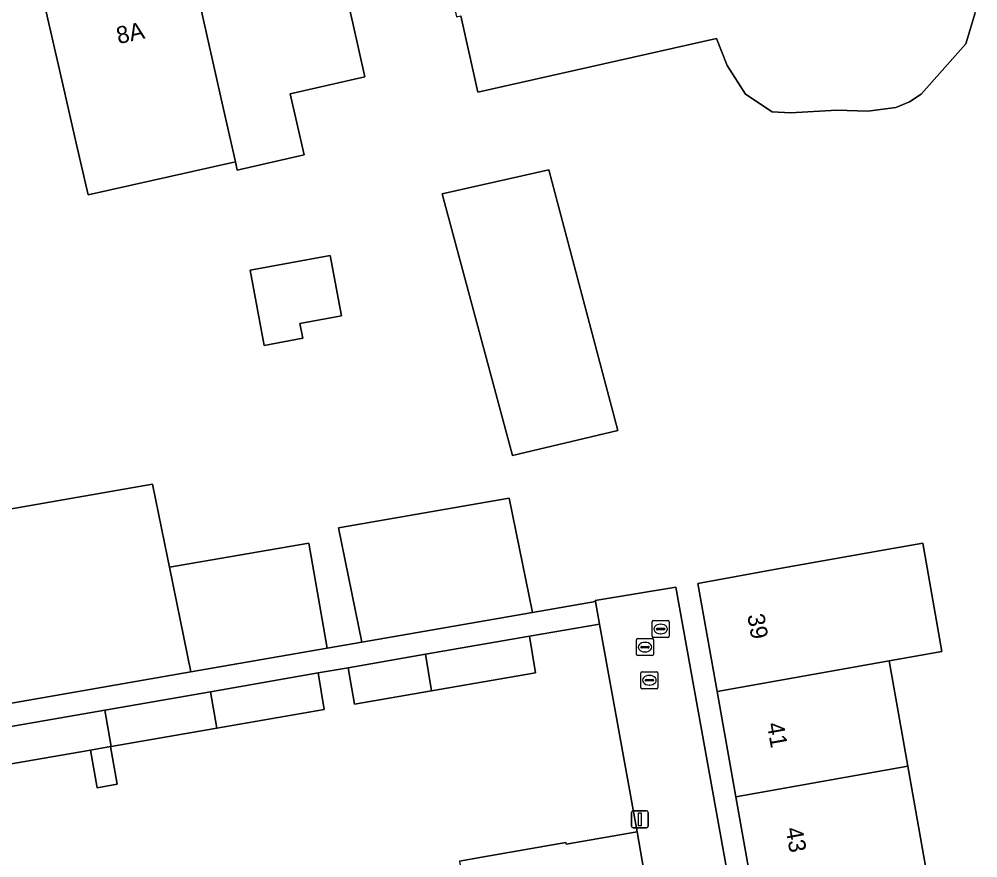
# Model space of a CAD drawing. Extents: x 162879 to 165540, y 384011 to 385181.
# Drawn here: x 164377.5 to 164433.8, y 384500.8 to 384550 of the extents above; entities that cross this region are included whole.
import ezdxf

# ---------------------------------------------------------------- set-up
doc = ezdxf.new("R2010")
doc.units = 0
for name, color, linetype in [('IMGEO_Brandkraan', 7, 'Continuous'), ('IMGEO_Erf', 7, 'Continuous'), ('IMGEO_Kolk', 7, 'Continuous'), ('IMGEO_Lichtmast', 7, 'Continuous'), ('IMGEO_Muur', 7, 'Continuous'), ('IMGEO_Pand', 7, 'Continuous'), ('IMGEO_Pand_nummerreeks', 7, 'Continuous'), ('IMGEO_Rioolput', 7, 'Continuous'), ('IMGEO_Voetpad_open', 7, 'Continuous')]:
    doc.layers.add(name, color=color, linetype=linetype)

msp = doc.modelspace()

# ---------------------------------------------------------------- linework, layer by layer
at = {"layer": 'IMGEO_Brandkraan'}
for p, q in [((164414.665, 384513.809), (164414.665, 384514.661)), ((164414.74, 384514.735), (164415.592, 384514.735)), ((164415.153, 384514.515), (164415.178, 384514.515)), ((164415.666, 384514.661), (164415.666, 384513.809)), ((164414.924, 384514.229), (164414.924, 384514.241)), ((164415.362, 384514.192), (164414.964, 384514.192)), ((164414.967, 384514.278), (164415.365, 384514.278)), ((164415.176, 384513.955), (164415.151, 384513.955)), ((164415.408, 384514.241), (164415.408, 384514.229)), ((164415.592, 384513.735), (164414.74, 384513.735))]:
    msp.add_line(p, q, dxfattribs=at)
for points in [[(164414.665, 384513.809), (164414.665, 384514.661)], [(164414.74, 384514.735), (164415.592, 384514.735)], [(164415.666, 384514.661), (164415.666, 384513.809)], [(164415.592, 384513.735), (164414.74, 384513.735)]]:
    msp.add_lwpolyline(points, dxfattribs=at)
for centre, radius, start, end in [((164414.742, 384514.659), 0.0765, 91.552, 178.448), ((164414.742, 384514.659), 0.0765, 91.552, 178.448), ((164415.59, 384514.659), 0.0765, 1.552, 88.448), ((164415.59, 384514.659), 0.0765, 1.552, 88.448), ((164414.964, 384514.238), 0.0403, 85.8775, 175.7526), ((164414.961, 384514.228), 0.0366, 178.938, 274.7102), ((164415.365, 384514.235), 0.043, 264.8664, 352.4533), ((164415.369, 384514.24), 0.0386, 1.7309, 96.639), ((164414.742, 384513.811), 0.0765, 181.552, 268.448), ((164414.742, 384513.811), 0.0765, 181.552, 268.448), ((164415.59, 384513.811), 0.0765, 271.552, 358.448), ((164415.59, 384513.811), 0.0765, 271.552, 358.448)]:
    msp.add_arc(centre, radius, start, end, dxfattribs=at)
for centre, major_axis, ratio, start_param, end_param in [((164415.152, 384514.235), (-0.387, 0.002), 0.722429, 4.712389, 7.853982), ((164415.177, 384514.235), (-0.39, 0.002), 0.717154, 1.570796, 4.712389)]:
    msp.add_ellipse(centre, major_axis=major_axis, ratio=ratio, start_param=start_param, end_param=end_param, dxfattribs=at)
at = {"layer": 'IMGEO_Erf'}
for points in [[(164395.992, 384554.638), (164397.109, 384549.765), (164397.812, 384546.611), (164393.434, 384545.609), (164394.251, 384542.037), (164390.331, 384541.14), (164390.22, 384541.635), (164381.581, 384539.703), (164380.887, 384542.733), (164380.119, 384546.087), (164379.007, 384550.936)], [(164433.609, 384550.37), (164433.074, 384548.547), (164430.454, 384545.603), (164429.756, 384545.146), (164428.967, 384544.823), (164427.312, 384544.603), (164425.501, 384544.655), (164422.786, 384544.5), (164421.705, 384544.565), (164420.151, 384545.592), (164419.065, 384547.286), (164418.438, 384548.855), (164404.437, 384545.719), (164403.436, 384550.19)], [(164371.357, 384520.284), (164385.364, 384522.73), (164386.243, 384518.42), (164386.358, 384517.854), (164394.528, 384519.273), (164395.599, 384513.106), (164397.63, 384513.459), (164396.263, 384520.161), (164406.283, 384521.902), (164407.65, 384515.2), (164411.342, 384515.842), (164411.329, 384515.915), (164416.06, 384516.684), (164419.063, 384500)], [(164420.358, 384500), (164419.576, 384504.392), (164418.475, 384510.576), (164417.347, 384516.91), (164422.259, 384517.794), (164427.439, 384518.726), (164430.538, 384519.275), (164431.663, 384512.924), (164428.564, 384512.375), (164429.66, 384506.189), (164430.757, 384500)], [(164411.58, 384514.524), (164407.464, 384513.808), (164407.835, 384511.67), (164401.727, 384510.608), (164397.215, 384509.824), (164396.843, 384511.962), (164395.075, 384511.655), (164395.437, 384509.515), (164389.132, 384508.419), (164382.938, 384507.343), (164382.904, 384507.337), (164383.288, 384505.126), (164382.109, 384504.921), (164381.724, 384507.132), (164376.743, 384506.266)], [(164403.369, 384500.623), (164404.674, 384500.851), (164409.6, 384501.707), (164409.617, 384501.608), (164413.785, 384502.333), (164411.58, 384514.524)]]:
    msp.add_lwpolyline(points, dxfattribs=at)
for points in [[(164406.472, 384524.415), (164402.36, 384539.76), (164408.602, 384541.168), (164412.65, 384525.879)], [(164391.908, 384530.866), (164391.086, 384535.271), (164395.777, 384536.146), (164396.439, 384532.597), (164394.009, 384532.144), (164394.169, 384531.288)]]:
    msp.add_lwpolyline(points, close=True, dxfattribs=at)
at = {"layer": 'IMGEO_Kolk'}
for p, q in [((164414.007, 384510.802), (164414.007, 384511.654)), ((164414.082, 384511.728), (164414.934, 384511.728)), ((164415.008, 384511.654), (164415.008, 384510.802)), ((164414.266, 384511.222), (164414.266, 384511.234)), ((164414.704, 384511.185), (164414.306, 384511.185)), ((164414.309, 384511.271), (164414.707, 384511.271)), ((164414.495, 384511.508), (164414.52, 384511.508)), ((164414.75, 384511.234), (164414.75, 384511.222)), ((164414.934, 384510.728), (164414.082, 384510.728)), ((164414.518, 384510.948), (164414.493, 384510.948))]:
    msp.add_line(p, q, dxfattribs=at)
for points in [[(164414.007, 384510.802), (164414.007, 384511.654)], [(164414.082, 384511.728), (164414.934, 384511.728)], [(164415.008, 384511.654), (164415.008, 384510.802)], [(164414.934, 384510.728), (164414.082, 384510.728)]]:
    msp.add_lwpolyline(points, dxfattribs=at)
for centre, radius, start, end in [((164414.084, 384511.652), 0.0765, 91.552, 178.448), ((164414.084, 384511.652), 0.0765, 91.552, 178.448), ((164414.932, 384511.652), 0.0765, 1.552, 88.448), ((164414.932, 384511.652), 0.0765, 1.552, 88.448), ((164414.306, 384511.231), 0.0403, 85.8775, 175.7526), ((164414.303, 384511.221), 0.0366, 178.938, 274.7102), ((164414.707, 384511.228), 0.043, 264.8664, 352.4533), ((164414.711, 384511.233), 0.0386, 1.7309, 96.639), ((164414.084, 384510.804), 0.0765, 181.552, 268.448), ((164414.084, 384510.804), 0.0765, 181.552, 268.448), ((164414.932, 384510.804), 0.0765, 271.552, 358.448), ((164414.932, 384510.804), 0.0765, 271.552, 358.448)]:
    msp.add_arc(centre, radius, start, end, dxfattribs=at)
for centre, major_axis, ratio, start_param, end_param in [((164414.494, 384511.228), (-0.387, 0.002), 0.722429, 4.712389, 7.853982), ((164414.519, 384511.228), (-0.39, 0.002), 0.717154, 1.570796, 4.712389)]:
    msp.add_ellipse(centre, major_axis=major_axis, ratio=ratio, start_param=start_param, end_param=end_param, dxfattribs=at)
at = {"layer": 'IMGEO_Lichtmast'}
for p, q in [((164413.451, 384502.675), (164413.451, 384503.475)), ((164413.451, 384503.475), (164413.451, 384502.675)), ((164413.551, 384503.575), (164414.341, 384503.575)), ((164414.341, 384503.575), (164413.551, 384503.575)), ((164414.441, 384503.475), (164414.441, 384502.675)), ((164414.441, 384502.675), (164414.441, 384503.475)), ((164414.341, 384502.575), (164413.551, 384502.575)), ((164413.551, 384502.575), (164414.341, 384502.575))]:
    msp.add_line(p, q, dxfattribs=at)
msp.add_lwpolyline([(164413.871, 384503.45), (164414.021, 384503.45), (164414.021, 384502.7), (164413.871, 384502.7), (164413.871, 384503.45)], dxfattribs=at)
for centre, start, end in [((164413.551, 384503.475), 90, 180), ((164413.551, 384503.475), 90, 180), ((164414.341, 384503.475), 0, 90), ((164414.341, 384503.475), 360, 90), ((164413.551, 384502.675), 180, 270), ((164413.551, 384502.675), 180, 270), ((164414.341, 384502.675), 270, 0), ((164414.341, 384502.675), 270, 0)]:
    msp.add_arc(centre, 0.1, start, end, dxfattribs=at)
at = {"layer": 'IMGEO_Muur'}
msp.add_lwpolyline([(164416.06, 384516.684), (164411.329, 384515.915)], dxfattribs=at)
at = {"layer": 'IMGEO_Pand'}
for points in [[(164431.587, 384562.049), (164415.791, 384558.511), (164402.26, 384555.48), (164403.103, 384551.715), (164402.857, 384551.66), (164403.198, 384550.136), (164403.436, 384550.19), (164404.437, 384545.719), (164418.438, 384548.855), (164419.065, 384547.286), (164420.151, 384545.592), (164421.705, 384544.565), (164422.786, 384544.5), (164425.501, 384544.655), (164427.312, 384544.603), (164428.967, 384544.823), (164429.756, 384545.146), (164430.454, 384545.603), (164433.074, 384548.547), (164433.609, 384550.37), (164433.738, 384551.185), (164433.773, 384552.29)], [(164397.109, 384549.765), (164395.992, 384554.638), (164387.714, 384552.838), (164389.531, 384544.716), (164390.22, 384541.635), (164390.331, 384541.14), (164394.251, 384542.037), (164393.434, 384545.609), (164397.812, 384546.611)], [(164387.714, 384552.838), (164379.007, 384550.936), (164380.119, 384546.087), (164380.887, 384542.733), (164381.581, 384539.703), (164390.22, 384541.635), (164389.531, 384544.716)], [(164406.472, 384524.415), (164412.65, 384525.879), (164408.602, 384541.168), (164402.36, 384539.76)], [(164394.169, 384531.288), (164394.009, 384532.144), (164396.439, 384532.597), (164395.777, 384536.146), (164391.086, 384535.271), (164391.908, 384530.866)], [(164386.358, 384517.854), (164386.243, 384518.42), (164385.364, 384522.73), (164371.357, 384520.284), (164373.603, 384509.272), (164387.61, 384511.718)], [(164396.263, 384520.161), (164397.63, 384513.459), (164407.65, 384515.2), (164406.283, 384521.902)], [(164386.358, 384517.854), (164387.61, 384511.718), (164395.599, 384513.106), (164394.528, 384519.273)], [(164427.439, 384518.726), (164422.259, 384517.794), (164417.347, 384516.91), (164418.475, 384510.576), (164428.564, 384512.375), (164431.663, 384512.924), (164430.538, 384519.275)], [(164407.464, 384513.808), (164401.375, 384512.75), (164401.727, 384510.608), (164407.835, 384511.67)], [(164401.375, 384512.75), (164396.843, 384511.962), (164397.215, 384509.824), (164401.727, 384510.608)], [(164428.564, 384512.375), (164418.475, 384510.576), (164419.576, 384504.392), (164429.66, 384506.189)], [(164388.76, 384510.558), (164389.132, 384508.419), (164395.437, 384509.515), (164395.075, 384511.655)], [(164388.76, 384510.558), (164382.567, 384509.482), (164382.938, 384507.343), (164389.132, 384508.419)], [(164382.567, 384509.482), (164376.371, 384508.405), (164376.743, 384506.266), (164381.724, 384507.132), (164382.904, 384507.337), (164382.938, 384507.343)], [(164382.904, 384507.337), (164381.724, 384507.132), (164382.109, 384504.921), (164383.288, 384505.126)], [(164430.78, 384499.872), (164430.757, 384500), (164429.66, 384506.189), (164419.576, 384504.392), (164420.358, 384500), (164420.701, 384498.076)], [(164403.369, 384500.623), (164403.472, 384500), (164405.044, 384490.444), (164411.356, 384491.541), (164410.814, 384494.685), (164414.981, 384495.409), (164413.785, 384502.333), (164409.617, 384501.608), (164409.6, 384501.707), (164404.674, 384500.851)]]:
    msp.add_lwpolyline(points, close=True, dxfattribs=at)
at = {"layer": 'IMGEO_Rioolput'}
for p, q in [((164413.747, 384512.746), (164413.747, 384513.598)), ((164413.822, 384513.672), (164414.674, 384513.672)), ((164414.235, 384513.452), (164414.26, 384513.452)), ((164414.748, 384513.598), (164414.748, 384512.746)), ((164414.006, 384513.166), (164414.006, 384513.178)), ((164414.444, 384513.129), (164414.046, 384513.129)), ((164414.049, 384513.215), (164414.447, 384513.215)), ((164414.258, 384512.892), (164414.233, 384512.892)), ((164414.49, 384513.178), (164414.49, 384513.166)), ((164414.674, 384512.672), (164413.822, 384512.672))]:
    msp.add_line(p, q, dxfattribs=at)
for points in [[(164413.747, 384512.746), (164413.747, 384513.598)], [(164413.822, 384513.672), (164414.674, 384513.672)], [(164414.748, 384513.598), (164414.748, 384512.746)], [(164414.674, 384512.672), (164413.822, 384512.672)]]:
    msp.add_lwpolyline(points, dxfattribs=at)
for centre, radius, start, end in [((164413.824, 384513.596), 0.0765, 91.552, 178.448), ((164413.824, 384513.596), 0.0765, 91.552, 178.448), ((164414.672, 384513.596), 0.0765, 1.552, 88.448), ((164414.672, 384513.596), 0.0765, 1.552, 88.448), ((164413.824, 384512.748), 0.0765, 181.552, 268.448), ((164413.824, 384512.748), 0.0765, 181.552, 268.448), ((164414.046, 384513.175), 0.0403, 85.8775, 175.7526), ((164414.043, 384513.165), 0.0366, 178.938, 274.7102), ((164414.447, 384513.172), 0.043, 264.8664, 352.4533), ((164414.451, 384513.177), 0.0386, 1.7309, 96.639), ((164414.672, 384512.748), 0.0765, 271.552, 358.448), ((164414.672, 384512.748), 0.0765, 271.552, 358.448)]:
    msp.add_arc(centre, radius, start, end, dxfattribs=at)
for centre, major_axis, ratio, start_param, end_param in [((164414.234, 384513.172), (-0.387, 0.002), 0.722429, 4.712389, 7.853982), ((164414.259, 384513.172), (-0.39, 0.002), 0.717154, 1.570796, 4.712389)]:
    msp.add_ellipse(centre, major_axis=major_axis, ratio=ratio, start_param=start_param, end_param=end_param, dxfattribs=at)
at = {"layer": 'IMGEO_Voetpad_open'}
for points in [[(164419.063, 384500), (164416.06, 384516.684), (164411.329, 384515.915), (164411.342, 384515.842), (164411.58, 384514.524), (164413.785, 384502.333), (164414.981, 384495.409), (164416.085, 384489.611), (164420.792, 384490.396), (164420.565, 384491.656)], [(164382.567, 384509.482), (164388.76, 384510.558), (164395.075, 384511.655), (164396.843, 384511.962), (164401.375, 384512.75), (164407.464, 384513.808), (164411.58, 384514.524), (164411.342, 384515.842), (164407.65, 384515.2), (164397.63, 384513.459), (164395.599, 384513.106), (164387.61, 384511.718), (164373.603, 384509.272), (164345.174, 384504.307), (164345.397, 384503.023), (164351.591, 384504.099), (164357.789, 384505.176), (164364.129, 384506.278), (164370.178, 384507.329), (164376.371, 384508.405)]]:
    msp.add_lwpolyline(points, close=True, dxfattribs=at)

# ---------------------------------------------------------------- texts
at = {"layer": 'IMGEO_Pand_nummerreeks'}
for s, rotation, p in [('8A', 12.2899, (164383.36, 384548.533)), ('39', 280.1698, (164420.244, 384515.04)), ('41', 280.1726, (164421.385, 384508.672)), ('43', 280.1726, (164422.488, 384502.527))]:
    msp.add_text(s, height=1, rotation=rotation, dxfattribs=at).set_placement(p)

doc.saveas('drawing.dxf')
